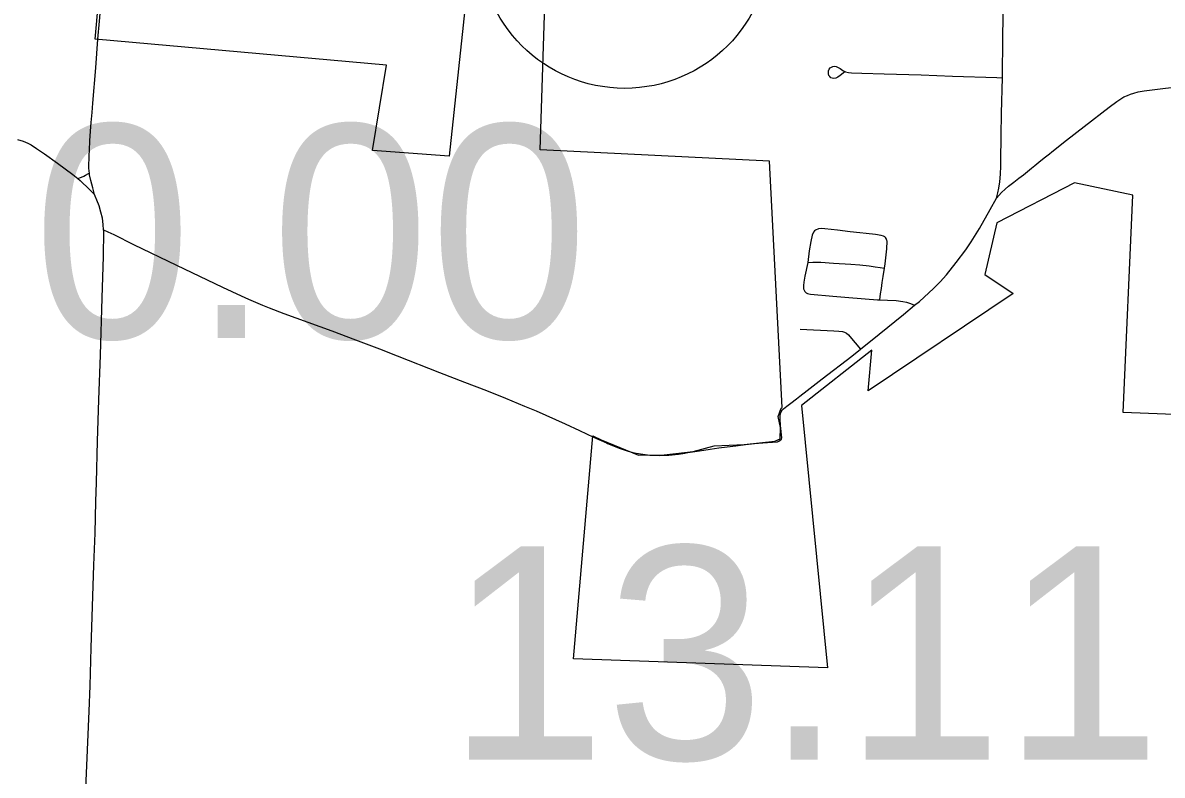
# Model space of a CAD drawing. Extents: x 1813937 to 1948437, y 826606 to 1022856.
# Drawn here: x 1869742 to 1875617, y 924169 to 928049 of the extents above; entities that cross this region are included whole.
import ezdxf

# ---------------------------------------------------------------- set-up
doc = ezdxf.new("R2010")
doc.units = 0
for name, color, linetype in [('Default', 7, 'Continuous'), ('GM_X_City_Street', 7, 'Continuous'), ('GM_X_Corporation', 7, 'Continuous'), ('GM_X_Township_Road', 7, 'Continuous')]:
    doc.layers.add(name, color=color, linetype=linetype)

msp = doc.modelspace()

# ---------------------------------------------------------------- linework, layer by layer
at = {"layer": 'Default'}
msp.add_circle((1872845.5, 928461.3), 750, dxfattribs=at)
at = {"layer": 'GM_X_City_Street'}
for points in [[(1874792.8, 927766), (1874793.8, 927796.7), (1874795.3, 927944.3), (1874797.2, 928108.1), (1874798.4, 928196.7), (1874799.2, 928281.7), (1874800.2, 928360)], [(1873981.2, 927795.9), (1873957, 927776.8), (1873943.8, 927768.3), (1873933.7, 927763.3), (1873923.9, 927761.7), (1873915.5, 927763.1), (1873908.8, 927766), (1873902.5, 927771.7), (1873898.2, 927778), (1873896.1, 927785.9), (1873895.5, 927793.8), (1873897, 927802.1), (1873899.9, 927809.4), (1873905.6, 927816.5), (1873911.3, 927820.9), (1873918.7, 927824.2), (1873926.6, 927825.2), (1873936, 927824.2), (1873942.3, 927821.2), (1873949.9, 927817.6), (1873956.6, 927813.1), (1873969.9, 927803.8), (1873984.6, 927796.8), (1873999.4, 927793.3), (1874015.1, 927791.5), (1874068.2, 927789.4), (1874184.1, 927786.5), (1874373.5, 927781.4), (1874536.2, 927774.9), (1874764.3, 927767), (1874792.8, 927766)], [(1874782.6, 927269.5), (1874783.9, 927309.6), (1874785.1, 927338.1), (1874787.3, 927465.6), (1874788.3, 927583.9), (1874792.8, 927766)], [(1874901.3, 927266.1), (1874943.3, 927299.4), (1874960.1, 927312.9), (1874981.5, 927330.1), (1875008.8, 927352.1), (1875035.1, 927373.1), (1875047.7, 927383.3), (1875123.9, 927444.5), (1875213.7, 927514.2), (1875343.1, 927614.1), (1875382.3, 927642.9), (1875398.9, 927654.5), (1875418.9, 927666.7), (1875438.2, 927675.1), (1875452.9, 927681), (1875471, 927686.7), (1875493.6, 927692.7), (1875523.9, 927697.9), (1875606.7, 927708.8), (1875677.1, 927718.1), (1875741.8, 927725.5), (1875823.1, 927733.8)], [(1874761.8, 927145.5), (1874769.1, 927173.2), (1874774.3, 927196.8), (1874779.1, 927229), (1874782.6, 927269.5)], [(1874761.8, 927145.5), (1874788, 927174.8), (1874806.5, 927192), (1874825.1, 927206.5), (1874852, 927227.6), (1874877.9, 927247.8), (1874901.3, 927266.1)], [(1874339, 926592.6), (1874365.4, 926612.9), (1874390.3, 926634), (1874437.9, 926678.7), (1874472, 926713.8), (1874504.2, 926750.5), (1874555.3, 926813.8), (1874603.8, 926879.1), (1874631.1, 926919.5), (1874674.1, 926988.6), (1874730.6, 927087.2), (1874761.8, 927145.5)], [(1874184.7, 926783.9), (1874187.9, 926806.2), (1874196.5, 926884.4), (1874197.8, 926895.3), (1874198.5, 926910.6), (1874198.5, 926917.5), (1874197.9, 926922.4), (1874196.7, 926927.5), (1874195.5, 926932.6), (1874193.3, 926937), (1874190.4, 926941.8), (1874186.4, 926946.1), (1874180.1, 926949.4), (1874167.9, 926952.9), (1874139, 926957.3), (1874089.9, 926962.5), (1874057.2, 926965.7), (1874008.5, 926972), (1873943.1, 926979.2), (1873877.6, 926986.9), (1873861.1, 926988), (1873844.7, 926986.6), (1873829.7, 926980.5), (1873823.3, 926976.3), (1873818.4, 926968.9), (1873811.8, 926954.1), (1873805.1, 926921.8), (1873797.3, 926873), (1873789.4, 926813.9)], [(1873789.4, 926813.9), (1873774.5, 926743.6), (1873768.4, 926711), (1873766.6, 926694.5), (1873767.9, 926678.2), (1873770.7, 926670.5), (1873775, 926663.7), (1873781, 926657.6), (1873787.6, 926654), (1873794.6, 926651.9), (1873803.7, 926650.3), (1873918.6, 926640.1), (1874000.5, 926632.4), (1874148.3, 926620.9), (1874161.5, 926620.4)], [(1873789.4, 926813.9), (1873816.3, 926815.6), (1873857.3, 926814.6), (1873922.7, 926810.4), (1874011.7, 926805.2), (1874058.6, 926800.9), (1874105.4, 926795.7), (1874136.7, 926791.4), (1874162.8, 926787), (1874184.7, 926783.9)], [(1874161.5, 926620.4), (1874165.1, 926652.3), (1874168.7, 926678.7), (1874173.2, 926710.6), (1874178.4, 926741), (1874184.7, 926783.9)], [(1874061.6, 926366.9), (1874157.2, 926443.5), (1874283.4, 926544.7), (1874339, 926592.6)], [(1874161.5, 926620.4), (1874200.9, 926618.7), (1874244.4, 926616.9), (1874280, 926612.5), (1874298.2, 926608.2), (1874318.2, 926602.1), (1874339, 926592.6)], [(1873750.2, 926470.2), (1873923.1, 926460.6), (1873949.2, 926459.3), (1873968.4, 926456.9), (1873979.1, 926454.2), (1873989.2, 926448.6), (1873999.9, 926439.8), (1874015.2, 926421.8), (1874034.6, 926399.1), (1874061.6, 926366.9)], [(1873664.4, 926059.5), (1873672.3, 926065.7), (1873682, 926072.9), (1873702, 926087.8), (1873730.9, 926109.4), (1873748.7, 926123.7)]]:
    msp.add_lwpolyline(points, dxfattribs=at)
at = {"layer": 'GM_X_Corporation'}
for points in [[(1872037.4, 928263.2), (1871940.1, 927361.5), (1871546.1, 927390.1), (1871617.3, 927831.5), (1870116, 927964.7), (1870149.9, 928348.2)], [(1876684.6, 925989.2), (1875415.8, 926039.1), (1875466.1, 927160.4), (1875163.7, 927224.7), (1874764.8, 927017.2), (1874702.9, 926751.3), (1874848.7, 926652.6), (1874101.6, 926150.7), (1874120.5, 926361.8), (1873756.8, 926075.9), (1873891.8, 924723.2), (1872581.5, 924769.4), (1872681.5, 925919.6), (1872724.2, 925898.3), (1872917.3, 925820.3), (1873049.2, 925821.2), (1873197.8, 925837.9), (1873307.4, 925867.6), (1873461.5, 925875.1), (1873619.4, 925891.8), (1873647.2, 925904.8), (1873649.1, 925962.4), (1873636.1, 926020), (1873652.8, 926062.7), (1873656.6, 926065.4), (1873591.6, 927335.9), (1872410, 927393.7), (1872437.4, 928250.3)]]:
    msp.add_lwpolyline(points, dxfattribs=at)
at = {"layer": 'GM_X_Township_Road'}
for points in [[(1870129.9, 927965.6), (1870137.1, 928057.3), (1870151, 928222), (1870157, 928287.8), (1870163, 928351.1)], [(1870085.9, 927274.9), (1870084.9, 927282.9), (1870083.6, 927303.7), (1870084.2, 927364.8), (1870085.5, 927393.3), (1870088.7, 927440.2), (1870092, 927489.7), (1870095, 927535.8), (1870099.6, 927587.1), (1870103.8, 927635), (1870119.7, 927817.1), (1870129.9, 927965.6)], [(1869714.3, 927447.6), (1869744.9, 927438.4), (1869768.8, 927428.6), (1869785.4, 927420), (1869813.4, 927401.5), (1869854.2, 927373.9), (1869921.1, 927326.2), (1869999.9, 927267), (1870026.3, 927245.8)], [(1870026.3, 927245.8), (1870045.5, 927252.8), (1870057.3, 927258.5), (1870066.1, 927263.5), (1870080.8, 927272), (1870085.9, 927274.9)], [(1870026.3, 927245.8), (1870037.6, 927235.4), (1870086.4, 927189.5), (1870111.5, 927163.4)], [(1870111.5, 927163.4), (1870103.1, 927198.1), (1870098.1, 927217.5), (1870093.1, 927236.1), (1870087.1, 927264.6), (1870085.9, 927274.9)], [(1870159.1, 926981.4), (1870157.4, 927008.4), (1870152.7, 927041.3), (1870145.3, 927073.6), (1870135.5, 927105.3), (1870124.7, 927134.2), (1870115.9, 927154.9), (1870111.5, 927163.4)], [(1870064.7, 924023.6), (1870071.8, 924220.4), (1870084.2, 924498.9), (1870089.8, 924630.1), (1870094.9, 924827), (1870101.7, 925040), (1870109.3, 925253.2), (1870115.1, 925417.2), (1870119.7, 925581.2), (1870121.7, 925679.6), (1870128, 925892.7), (1870134.6, 926105.9), (1870142.4, 926335.4), (1870151.5, 926630.6), (1870157.9, 926843.8), (1870159.5, 926975.3), (1870159.1, 926981.4)], [(1870159.1, 926981.4), (1870180.7, 926971.4), (1870211.1, 926957.3), (1870313.8, 926905.8), (1870535.5, 926799), (1870772, 926685.3), (1870868.7, 926641.5), (1870906.6, 926624.3), (1870978, 926594), (1871012.3, 926579.4), (1871088.6, 926549.7), (1871335.4, 926460.5), (1871458.4, 926415), (1871581, 926368.6), (1871672.5, 926332.6), (1871890.3, 926246.7), (1872018.8, 926196.4), (1872133.4, 926153), (1872230.7, 926113.9), (1872329.7, 926073.1), (1872388.3, 926047.8), (1872538.1, 925981.5), (1872612.7, 925947.7), (1872683.9, 925913.4)], [(1873748.7, 926123.7), (1873786.8, 926153), (1873864.2, 926212.6), (1874016.1, 926330.9), (1874061.6, 926366.9)], [(1872751.3, 925883), (1872756.7, 925880.5), (1872817, 925855.5), (1872863.5, 925840), (1872895.1, 925832), (1872927.3, 925826), (1872975.9, 925820.6), (1873024.9, 925818.8), (1873073.8, 925820.6), (1873122.2, 925825.5), (1873155.3, 925830.9), (1873171.4, 925833.5), (1873231, 925842.2), (1873285.4, 925850.2), (1873331.5, 925856.9), (1873374.1, 925863.2), (1873418.4, 925868.4), (1873467.9, 925874.5), (1873513.9, 925879.7), (1873558.3, 925883), (1873606.8, 925886.6), (1873633.3, 925889), (1873640.6, 925891.8), (1873647.9, 925896.4), (1873653.3, 925902.1), (1873655.4, 925909.8), (1873654.4, 925925.1), (1873650.5, 925957.5), (1873648.9, 925973.7), (1873647.4, 926005.9), (1873647.7, 926022), (1873649.2, 926034.2), (1873652.2, 926043.1), (1873657.1, 926051.4), (1873660.1, 926055.5), (1873664.4, 926059.5)], [(1872683.9, 925913.4), (1872751.3, 925883)]]:
    msp.add_lwpolyline(points, dxfattribs=at)

# ---------------------------------------------------------------- texts
at = {"layer": 'Default'}
for s, p in [('0.00', (1869795.1, 926423.5)), ('13.11', (1871930.4, 924250.4))]:
    msp.add_text(s, height=1100, dxfattribs=at).set_placement(p)

doc.saveas('drawing.dxf')
